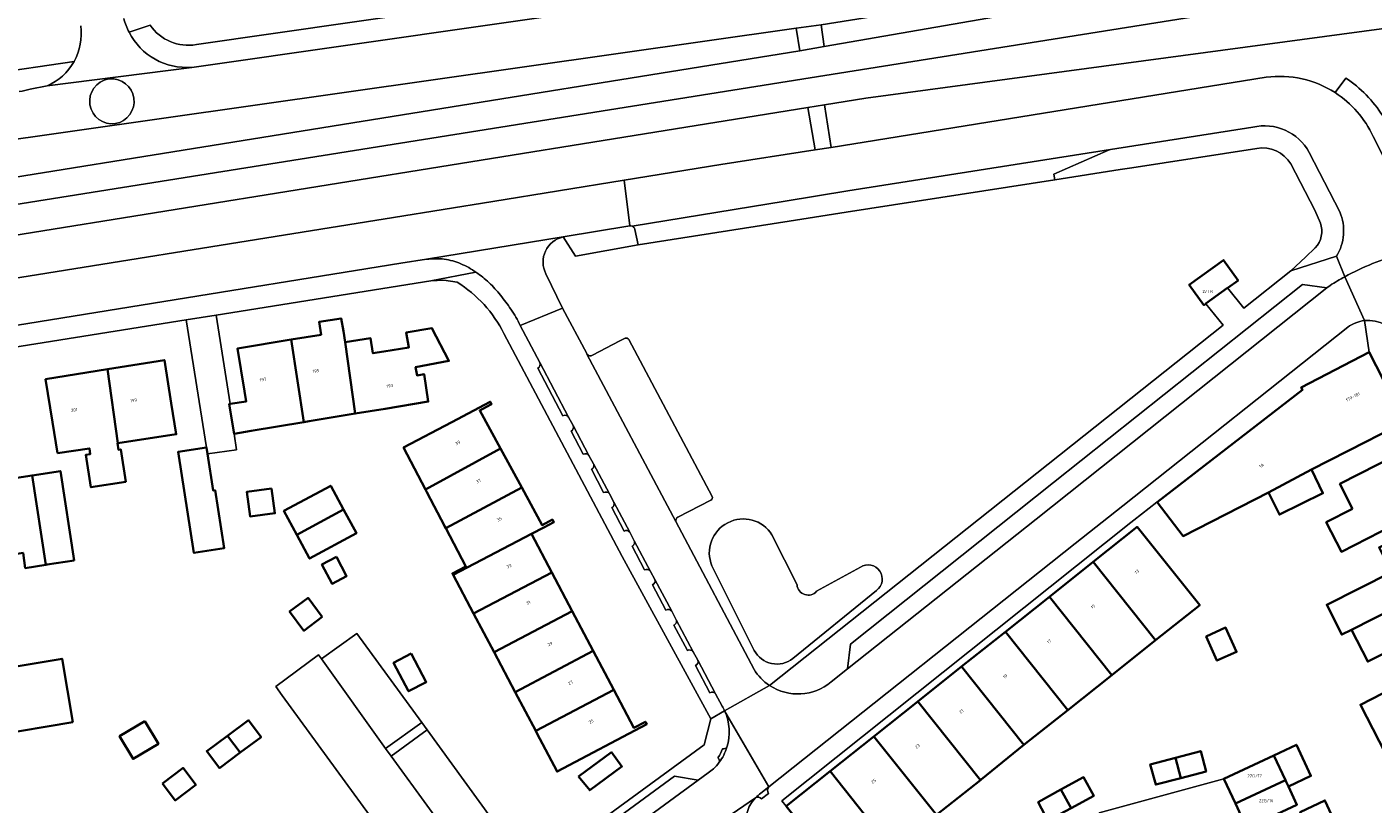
# Model space of a CAD drawing. Header units: metres. Extents: x 197700 to 204338, y 317132 to 325229.
# Tile 284 of 656: x 200252 to 200407, y 319547 to 319636. Entities that reach past the tile are written whole.
import ezdxf
from ezdxf.enums import TextEntityAlignment as Align

# ---------------------------------------------------------------- set-up
doc = ezdxf.new("R2010")
doc.units = ezdxf.units.M
for name, color, linetype, lineweight in [('B-WE-OG-BEBOUWING-GV', 7, 'Continuous', 35), ('B-WE-OG-BEBOUWING-T18', 10, 'Continuous', 18), ('B-WE-OG-TERREIN_CULTUURSCHEIDING-GV', 7, 'Continuous', 18), ('B-WE-OG-TERREIN_ERF-GV', 7, 'Continuous', 18), ('B-WE-OG-WATER_GREPPEL-GV', 160, 'Continuous', 18), ('B-WE-VH-VERHARDING_ASFALT-GV', 252, 'Continuous', 18), ('B-WE-VH-VERHARDING_BETONSTRAATSTEEN-GV', 252, 'Continuous', 18), ('B-WE-VH-VERHARDING_HALFVERHARDING_GRIND-GV', 252, 'Continuous', 18), ('B-WE-VH-VERHARDING_OPEN-GV', 252, 'Continuous', 18), ('B-WE-VH-VERHARDING_STRAATBAKSTEEN-GV', 252, 'Continuous', 18), ('B-WE-VH-VERHARDING_TEGEL-GV', 252, 'Continuous', 18)]:
    doc.layers.add(name, color=color, linetype=linetype, lineweight=lineweight)
doc.styles.add('NLCS-ISO-M200-T18', font='NLCS-ISO.ttf', dxfattribs={"height": 0.36})

msp = doc.modelspace()

# ---------------------------------------------------------------- linework, layer by layer
at = {"layer": 'B-WE-OG-BEBOUWING-GV'}
for points in [[(200389.935, 319606.472), (200389.97, 319606.498), (200391.136, 319607.341), (200389.449, 319609.675), (200385.529, 319606.841), (200387.216, 319604.507), (200387.421, 319604.655), (200387.443, 319604.671)], [(200284.421, 319591.146), (200289.715, 319592.024), (200288.579, 319600.248), (200288.362, 319601.499), (200288.091, 319602.969), (200285.568, 319602.564), (200285.806, 319601.084), (200282.365, 319600.526), (200283.814, 319591.045)], [(200288.579, 319600.248), (200289.715, 319592.024), (200293.152, 319592.595), (200298.118, 319593.42), (200297.658, 319596.555), (200296.823, 319596.413), (200296.662, 319597.355), (200300.493, 319598.076), (200298.523, 319601.864), (200295.577, 319601.362), (200295.881, 319599.625), (200292.996, 319599.166), (200291.754, 319598.969), (200291.486, 319600.69)], [(200282.365, 319600.526), (200276.216, 319599.528), (200277.018, 319594.592), (200277.206, 319593.438), (200275.374, 319593.14), (200275.251, 319593.12), (200275.803, 319589.719), (200277.759, 319590.039), (200283.814, 319591.045)], [(200394.641, 319582.983), (200399.556, 319585.603), (200405.832, 319588.806), (200410.285, 319591.079), (200406.199, 319599.083), (200398.388, 319595.03), (200398.535, 319594.746), (200381.832, 319581.854), (200384.834, 319577.964)], [(200255.532, 319587.468), (200259.189, 319588.031), (200259.289, 319587.387), (200258.785, 319587.309), (200259.359, 319583.577), (200263.364, 319584.193), (200262.79, 319587.92), (200262.518, 319587.878), (200262.403, 319588.626), (200262.47, 319588.636), (200261.257, 319597.122), (200254.16, 319595.978), (200254.956, 319591.041)], [(200262.47, 319588.636), (200269.169, 319589.667), (200268.593, 319593.241), (200267.797, 319598.177), (200261.257, 319597.122)], [(200295.256, 319588.126), (200297.786, 319583.313), (200306.418, 319588.003), (200304.034, 319592.388), (200305.224, 319593.035), (200305.377, 319593.118), (200305.23, 319593.4), (200300.81, 319591.063)], [(200272.648, 319588.145), (200269.377, 319587.637), (200271.183, 319576.021), (200274.652, 319576.56), (200273.617, 319583.221), (200273.419, 319583.19), (200272.765, 319587.395)], [(200300.12, 319578.872), (200308.843, 319583.542), (200306.418, 319588.003), (200297.786, 319583.313), (200297.938, 319583.024), (200300.02, 319579.063)], [(200404.29, 319581.105), (200401.271, 319579.556), (200403.016, 319576.151), (200407.491, 319578.448), (200410.366, 319579.91), (200414.823, 319582.176), (200411.642, 319588.435), (200407.184, 319586.169), (200402.83, 319583.956)], [(200250.673, 319575.888), (200251.566, 319576.031), (200251.809, 319574.29), (200254.194, 319574.661), (200252.596, 319584.925), (200249.346, 319584.42)], [(200257.444, 319575.167), (200255.847, 319585.431), (200252.596, 319584.925), (200254.194, 319574.661), (200254.328, 319574.682)], [(200399.556, 319585.603), (200394.641, 319582.983), (200395.89, 319580.437), (200400.888, 319582.89)], [(200280.114, 319583.43), (200277.271, 319583.057), (200277.645, 319580.211), (200280.487, 319580.584)], [(200288.39, 319581.013), (200286.915, 319583.749), (200281.533, 319580.848), (200283.008, 319578.112)], [(200300.971, 319573.509), (200309.952, 319578.216), (200311.375, 319578.96), (200312.543, 319579.571), (200312.383, 319579.864), (200311.195, 319579.215), (200308.843, 319583.542), (200300.12, 319578.872), (200302.427, 319574.482), (200300.885, 319573.672)], [(200288.39, 319581.013), (200283.008, 319578.112), (200284.484, 319575.375), (200289.866, 319578.277)], [(200411.053, 319578.549), (200407.344, 319576.648), (200408.769, 319573.804), (200401.325, 319570.076), (200403.048, 319566.636), (200404.164, 319567.203), (200418.713, 319574.597), (200417.168, 319577.601), (200417.189, 319578.094), (200416.663, 319579.129), (200416.23, 319579.41), (200415.502, 319580.83)], [(200381.671, 319565.986), (200386.733, 319570.023), (200379.539, 319579.006), (200374.5, 319574.996)], [(200309.952, 319578.216), (200300.971, 319573.509), (200303.324, 319569.057), (200312.292, 319573.787)], [(200287.564, 319575.573), (200285.901, 319574.694), (200287.065, 319572.492), (200288.728, 319573.37)], [(200374.5, 319574.996), (200369.462, 319570.987), (200376.628, 319561.981), (200381.671, 319565.986)], [(200417.243, 319566.502), (200421.68, 319568.807), (200421.125, 319569.875), (200421.166, 319570.388), (200420.64, 319571.391), (200420.22, 319571.666), (200418.713, 319574.597), (200404.164, 319567.203), (200406.043, 319563.537), (200412.525, 319566.784), (200413.611, 319564.615)], [(200305.667, 319564.623), (200314.65, 319569.326), (200312.292, 319573.787), (200303.324, 319569.057)], [(200285.94, 319568.671), (200284.302, 319570.861), (200282.183, 319569.277), (200283.821, 319567.086)], [(200369.462, 319570.987), (200364.423, 319566.977), (200371.587, 319557.974), (200376.628, 319561.981)], [(200308.086, 319560.045), (200317.057, 319564.771), (200314.65, 319569.326), (200305.667, 319564.623)], [(200371.587, 319557.974), (200364.423, 319566.977), (200359.385, 319562.967), (200366.546, 319553.968)], [(200387.455, 319566.442), (200388.71, 319563.647), (200390.958, 319564.656), (200389.702, 319567.452)], [(200413.229, 319553.79), (200426.043, 319560.323), (200422.819, 319566.587), (200418.373, 319564.298), (200409.406, 319559.687), (200408.981, 319560.516), (200405.194, 319558.576), (200408.755, 319551.623), (200410.644, 319552.59), (200413.187, 319553.87)], [(200319.425, 319560.29), (200317.057, 319564.771), (200308.086, 319560.045), (200310.452, 319555.568)], [(200257.264, 319556.573), (200256.045, 319563.866), (200237.888, 319560.83), (200239.108, 319553.537)], [(200296.154, 319564.474), (200294.133, 319563.409), (200295.858, 319560.132), (200297.88, 319561.196)], [(200354.346, 319558.957), (200361.533, 319549.925), (200361.631, 319550.003), (200366.546, 319553.968), (200359.385, 319562.967)], [(200319.425, 319560.29), (200310.452, 319555.568), (200310.579, 319555.328), (200312.918, 319550.909), (200323.214, 319556.36), (200323.05, 319556.636), (200321.731, 319555.926)], [(200356.49, 319545.922), (200361.533, 319549.925), (200354.346, 319558.957), (200349.307, 319554.948)], [(200265.56, 319556.694), (200262.654, 319554.958), (200264.204, 319552.361), (200267.111, 319554.097)], [(200275.064, 319555.03), (200276.513, 319553.085), (200278.9, 319554.863), (200277.458, 319556.8)], [(200276.513, 319553.085), (200275.064, 319555.03), (200272.665, 319553.256), (200274.125, 319551.307)], [(200344.269, 319550.938), (200351.448, 319541.916), (200351.695, 319542.114), (200356.49, 319545.922), (200349.307, 319554.948)], [(200396.571, 319549.931), (200396.669, 319549.72), (200396.917, 319549.189), (200399.515, 319550.4), (200397.845, 319553.982), (200395.247, 319552.77)], [(200315.374, 319550.334), (200316.658, 319548.764), (200320.363, 319551.498), (200319.174, 319553.117)], [(200384.562, 319550.155), (200383.949, 319552.496), (200381.043, 319551.735), (200381.684, 319549.402)], [(200383.949, 319552.496), (200384.562, 319550.155), (200387.468, 319550.916), (200386.855, 319553.256)], [(200390.825, 319547.251), (200396.571, 319549.931), (200395.247, 319552.77), (200389.501, 319550.09)], [(200267.593, 319549.539), (200269.044, 319547.586), (200271.4, 319549.381), (200269.942, 319551.335)], [(200344.269, 319550.938), (200339.23, 319546.928), (200346.427, 319537.885), (200351.448, 319541.916)], [(200370.791, 319548.83), (200371.948, 319546.717), (200374.56, 319548.109), (200373.395, 319550.257)], [(200396.571, 319549.931), (200390.825, 319547.251), (200392.15, 319544.411), (200397.896, 319547.091), (200396.917, 319549.189), (200396.669, 319549.72)], [(200371.948, 319546.717), (200370.791, 319548.83), (200368.186, 319547.402), (200369.295, 319545.303)], [(200403.38, 319542.736), (200401.119, 319547.584), (200398.283, 319546.261), (200398.812, 319545.127), (200399.22, 319544.252), (200400.544, 319541.413), (200400.71, 319541.056), (200401.071, 319540.281), (200403.888, 319541.647)]]:
    msp.add_lwpolyline(points, close=True, dxfattribs=at)
at = {"layer": 'B-WE-OG-TERREIN_CULTUURSCHEIDING-GV'}
for points in [[(200408.042, 319647.027), (200343.24, 319636.701), (200343.594, 319634.21), (200416.589, 319646.88), (200434.872, 319650.068), (200434.568, 319651.593)], [(200469.957, 319646.056), (200433.142, 319639.893), (200428.421, 319639.024), (200348.381, 319628.273), (200343.64, 319627.488), (200344.383, 319622.619)], [(200271.469, 319634.426), (200316.06, 319640.861), (200315.801, 319642.908)], [(200233.304, 319616.381), (200340.805, 319633.726), (200340.369, 319636.293), (200225.997, 319620.053), (200219.766, 319619.008)], [(200263.74, 319635.839), (200266.158, 319636.674)], [(200344.383, 319622.619), (200394.372, 319630.674)], [(200402.284, 319628.904), (200403.504, 319630.586)], [(200342.545, 319622.335), (200341.725, 319627.202), (200320.566, 319623.783), (200232.646, 319609.62)], [(200218.771, 319602.183), (200240.647, 319605.968), (200294.112, 319614.579), (200305.526, 319616.413), (200320.629, 319618.853), (200331.709, 319620.643), (200342.545, 319622.335)], [(200393.281, 319622.506), (200378.934, 319620.275), (200377.586, 319620.066), (200370.101, 319618.902), (200346.133, 319615.176), (200339.566, 319614.152), (200322.215, 319611.401), (200315.009, 319610.132), (200313.615, 319612.331)], [(200400.595, 319613.921), (200399.957, 319615.385), (200397.182, 319620.712)], [(200337.306, 319560.809), (200389.433, 319602.207), (200387.421, 319604.655), (200387.216, 319604.507), (200385.529, 319606.841), (200389.449, 319609.675), (200391.136, 319607.341), (200389.97, 319606.498), (200389.935, 319606.472), (200391.815, 319604.144), (200397.201, 319608.432), (200398.892, 319610.013), (200400.005, 319611.066)], [(200311.63, 319608.095), (200313.53, 319604.153), (200316.311, 319598.924), (200316.346, 319598.857)], [(200316.982, 319598.735), (200320.132, 319600.379), (200320.732, 319600.692)], [(200321.145, 319600.532), (200330.72, 319582.526)], [(200330.574, 319582.09), (200326.794, 319580.133)], [(200326.553, 319579.633), (200335.545, 319562.642)], [(200337.598, 319578.097), (200340.477, 319572.345)], [(200335.564, 319564.823), (200330.697, 319574.54)], [(200342.723, 319571.628), (200347.754, 319574.396)], [(200349.607, 319571.709), (200339.988, 319563.902)]]:
    msp.add_lwpolyline(points, dxfattribs=at)
for points in [[(200263.134, 319637.429, 0.0569592), (200263.74, 319635.839)], [(200266.158, 319636.674, 0.2970567), (200271.469, 319634.426)], [(200394.372, 319630.674, -0.1769142), (200402.284, 319628.904)], [(200403.504, 319630.586, -0.1038995), (200407.756, 319626.243)], [(200397.182, 319620.712, 0.3091887), (200393.281, 319622.506)], [(200400.005, 319611.066, 0.2740024), (200400.595, 319613.921)], [(200313.615, 319612.331, 0.4953457), (200311.63, 319608.095)], [(200320.732, 319600.692, -0.3924474), (200321.145, 319600.532)], [(200316.346, 319598.857, 0.3676671), (200316.982, 319598.735)], [(200330.72, 319582.526, -0.3714647), (200330.574, 319582.09)], [(200326.794, 319580.133, 0.3143881), (200326.553, 319579.633)], [(200330.697, 319574.54, -0.9208544), (200337.598, 319578.097)], [(200347.754, 319574.396, -0.9595419), (200349.607, 319571.709)], [(200340.477, 319572.345, 0.6646578), (200342.723, 319571.628)], [(200339.988, 319563.902, -0.4719041), (200335.564, 319564.823)], [(200335.545, 319562.642, 0.1090383), (200337.306, 319560.809)]]:
    msp.add_lwpolyline(points, format="xyb", dxfattribs=at)
msp.add_lwpolyline([(200293.851, 319552.668), (200297.983, 319555.689), (200297.371, 319556.53), (200293.214, 319553.55)], close=True, dxfattribs=at)
at = {"layer": 'B-WE-OG-TERREIN_ERF-GV'}
for points in [[(200301.419, 319607.123), (200299.914, 319607.368), (200298.392, 319607.288), (200273.736, 319603.358), (200275.374, 319593.14), (200277.206, 319593.438), (200277.018, 319594.592), (200276.216, 319599.528), (200282.365, 319600.526), (200285.806, 319601.084), (200285.568, 319602.564), (200288.091, 319602.969), (200288.362, 319601.499), (200288.579, 319600.248), (200291.486, 319600.69), (200291.754, 319598.969), (200292.996, 319599.166), (200295.881, 319599.625), (200295.577, 319601.362), (200298.523, 319601.864), (200300.493, 319598.076), (200296.662, 319597.355), (200296.823, 319596.413), (200297.658, 319596.555), (200298.118, 319593.42), (200293.152, 319592.595), (200289.715, 319592.024), (200284.421, 319591.146), (200283.814, 319591.045), (200277.759, 319590.039), (200275.803, 319589.719), (200276.077, 319587.858), (200272.765, 319587.395), (200273.419, 319583.19), (200273.617, 319583.221), (200274.652, 319576.56), (200271.183, 319576.021), (200269.377, 319587.637), (200272.648, 319588.145), (200270.298, 319602.81), (200232.129, 319596.725)], [(200254.59, 319501.117), (200265.668, 319508.598), (200262.583, 319513.632), (200264.729, 319514.878), (200267.327, 319509.718), (200267.737, 319510.876), (200272.184, 319514.022), (200270.953, 319515.692), (200298.609, 319535.978), (200281.336, 319559.656), (200280.59, 319560.673), (200285.506, 319564.31), (200285.843, 319563.856), (200289.908, 319566.785), (200297.371, 319556.53), (200297.983, 319555.689), (200306.81, 319543.56), (200307.575, 319542.508), (200309.85, 319539.382), (200329.791, 319553.98), (200330.566, 319556.971), (200320.379, 319575.624), (200306.808, 319601.232)], [(200410.285, 319591.079), (200405.832, 319588.806), (200399.556, 319585.603), (200400.888, 319582.89), (200395.89, 319580.437), (200394.641, 319582.983), (200384.834, 319577.964), (200381.832, 319581.854), (200381.818, 319581.843), (200379.169, 319579.798), (200378.815, 319579.525), (200338.744, 319547.539), (200339.23, 319546.928), (200344.269, 319550.938), (200349.307, 319554.948), (200354.346, 319558.957), (200359.385, 319562.967), (200364.423, 319566.977), (200369.462, 319570.987), (200374.5, 319574.996), (200379.539, 319579.006), (200386.733, 319570.023), (200381.671, 319565.986), (200376.628, 319561.981), (200371.587, 319557.974), (200366.546, 319553.968), (200361.631, 319550.003), (200361.533, 319549.925), (200356.49, 319545.922)], [(200407.491, 319578.448), (200403.016, 319576.151), (200401.271, 319579.556), (200404.29, 319581.105), (200402.83, 319583.956), (200407.184, 319586.169)], [(200412.525, 319566.784), (200406.043, 319563.537), (200404.164, 319567.203), (200403.048, 319566.636), (200401.325, 319570.076), (200408.769, 319573.804)], [(200408.755, 319551.623), (200405.194, 319558.576), (200408.981, 319560.516)], [(200375.198, 319546.161), (200389.501, 319550.09), (200395.247, 319552.77), (200397.845, 319553.982), (200399.515, 319550.4), (200396.917, 319549.189), (200397.896, 319547.091)], [(200398.283, 319546.261), (200401.119, 319547.584), (200403.38, 319542.736)]]:
    msp.add_lwpolyline(points, dxfattribs=at)
msp.add_lwpolyline([(200306.808, 319601.232, 0.1383001), (200301.419, 319607.123)], format="xyb", dxfattribs=at)
for points in [[(200272.765, 319587.395), (200276.077, 319587.858), (200275.803, 319589.719), (200275.251, 319593.12), (200275.374, 319593.14), (200273.736, 319603.358), (200270.298, 319602.81), (200272.648, 319588.145)], [(200269.169, 319589.667), (200262.47, 319588.636), (200262.403, 319588.626), (200262.518, 319587.878), (200262.79, 319587.92), (200263.364, 319584.193), (200259.359, 319583.577), (200258.785, 319587.309), (200259.289, 319587.387), (200259.189, 319588.031), (200255.532, 319587.468), (200254.956, 319591.041), (200254.16, 319595.978), (200261.257, 319597.122), (200267.797, 319598.177), (200268.593, 319593.241)], [(200310.452, 319555.568), (200308.086, 319560.045), (200305.667, 319564.623), (200303.324, 319569.057), (200300.971, 319573.509), (200300.885, 319573.672), (200302.427, 319574.482), (200300.12, 319578.872), (200300.02, 319579.063), (200297.938, 319583.024), (200297.786, 319583.313), (200295.256, 319588.126), (200300.81, 319591.063), (200305.23, 319593.4), (200305.377, 319593.118), (200305.224, 319593.035), (200304.034, 319592.388), (200306.418, 319588.003), (200308.843, 319583.542), (200311.195, 319579.215), (200312.383, 319579.864), (200312.543, 319579.571), (200311.375, 319578.96), (200309.952, 319578.216), (200312.292, 319573.787), (200314.65, 319569.326), (200317.057, 319564.771), (200319.425, 319560.29), (200321.731, 319555.926), (200323.05, 319556.636), (200323.214, 319556.36), (200312.918, 319550.909), (200310.579, 319555.328)], [(200252.596, 319584.925), (200255.847, 319585.431), (200257.444, 319575.167), (200254.328, 319574.682), (200254.194, 319574.661), (200251.809, 319574.29), (200251.566, 319576.031), (200250.673, 319575.888), (200249.346, 319584.42)], [(200280.114, 319583.43), (200280.487, 319580.584), (200277.645, 319580.211), (200277.271, 319583.057)], [(200283.008, 319578.112), (200281.533, 319580.848), (200286.915, 319583.749), (200288.39, 319581.013), (200289.866, 319578.277), (200284.484, 319575.375)], [(200287.564, 319575.573), (200288.728, 319573.37), (200287.065, 319572.492), (200285.901, 319574.694)], [(200285.94, 319568.671), (200283.821, 319567.086), (200282.183, 319569.277), (200284.302, 319570.861)], [(200387.455, 319566.442), (200389.702, 319567.452), (200390.958, 319564.656), (200388.71, 319563.647)], [(200257.264, 319556.573), (200239.108, 319553.537), (200237.888, 319560.83), (200256.045, 319563.866)], [(200296.154, 319564.474), (200297.88, 319561.196), (200295.858, 319560.132), (200294.133, 319563.409)], [(200265.56, 319556.694), (200267.111, 319554.097), (200264.204, 319552.361), (200262.654, 319554.958)], [(200276.513, 319553.085), (200274.125, 319551.307), (200272.665, 319553.256), (200275.064, 319555.03), (200277.458, 319556.8), (200278.9, 319554.863)], [(200315.374, 319550.334), (200319.174, 319553.117), (200320.363, 319551.498), (200316.658, 319548.764)], [(200383.949, 319552.496), (200386.855, 319553.256), (200387.468, 319550.916), (200384.562, 319550.155), (200381.684, 319549.402), (200381.043, 319551.735)], [(200267.593, 319549.539), (200269.942, 319551.335), (200271.4, 319549.381), (200269.044, 319547.586)], [(200371.948, 319546.717), (200369.295, 319545.303), (200368.186, 319547.402), (200370.791, 319548.83), (200373.395, 319550.257), (200374.56, 319548.109)]]:
    msp.add_lwpolyline(points, close=True, dxfattribs=at)
at = {"layer": 'B-WE-OG-WATER_GREPPEL-GV'}
for points in [[(200337.598, 319578.097, 0.9208544), (200330.697, 319574.54)], [(200349.607, 319571.709, 0.9595419), (200347.754, 319574.396)], [(200342.723, 319571.628, -0.6646578), (200340.477, 319572.345)], [(200335.564, 319564.823, 0.4719041), (200339.988, 319563.902)]]:
    msp.add_lwpolyline(points, format="xyb", dxfattribs=at)
for points in [[(200340.477, 319572.345), (200337.598, 319578.097)], [(200330.697, 319574.54), (200335.564, 319564.823)], [(200347.754, 319574.396), (200342.723, 319571.628)], [(200339.988, 319563.902), (200349.607, 319571.709)]]:
    msp.add_lwpolyline(points, dxfattribs=at)
at = {"layer": 'B-WE-VH-VERHARDING_ASFALT-GV'}
for points in [[(200463.563, 319655.072), (200434.872, 319650.068), (200416.589, 319646.88), (200343.594, 319634.21), (200340.805, 319633.726), (200233.304, 319616.381)], [(200219.766, 319619.008), (200225.997, 319620.053), (200340.369, 319636.293), (200343.24, 319636.701), (200408.042, 319647.027), (200427.287, 319650.155)], [(200452.696, 319648.258), (200341.97, 319630.611), (200215.874, 319610.488)], [(200215.874, 319610.488), (200341.97, 319630.611), (200452.696, 319648.258)], [(200232.646, 319609.62), (200320.566, 319623.783), (200341.725, 319627.202), (200343.64, 319627.488), (200348.381, 319628.273), (200428.421, 319639.024), (200433.142, 319639.893), (200469.957, 319646.056)], [(200345.005, 319642.11), (200322.846, 319639.231), (200271.761, 319631.917), (200270.941, 319631.811), (200254.325, 319629.67), (200252.375, 319629.301)], [(200261.368, 319630.473), (200261.483, 319630.482)], [(200394.372, 319630.674), (200344.383, 319622.619), (200342.545, 319622.335), (200331.709, 319620.643), (200320.629, 319618.853), (200321.278, 319613.585)], [(200321.522, 319613.57), (200339.109, 319616.443), (200346.299, 319617.606), (200376.492, 319622.366), (200392.818, 319624.944)], [(200410.362, 319616.47), (200406.647, 319623.871)], [(200399.316, 319622.041), (200402.823, 319615.195)], [(200211.317, 319595.33), (200223.269, 319597.603), (200235.261, 319599.668), (200294.979, 319609.301), (200297.928, 319609.762), (200313.615, 319612.331), (200321.278, 319613.585), (200320.629, 319618.853), (200305.526, 319616.413), (200294.112, 319614.579), (200240.647, 319605.968), (200218.771, 319602.183)], [(200402.437, 319610.102), (200403.39, 319607.748)], [(200401.714, 319606.755), (200401.348, 319606.464), (200367.926, 319579.915), (200346.275, 319562.707), (200344.401, 319561.217)], [(200405.658, 319602.712), (200403.39, 319607.748)], [(200337.306, 319560.809), (200332.152, 319557.874), (200337.247, 319549.152), (200372.442, 319577.097), (200377.883, 319581.421), (200403.736, 319601.966)], [(200336.328, 319548.422), (200337.247, 319549.152), (200332.152, 319557.874)], [(200330.873, 319551.219), (200330.261, 319550.767), (200329.111, 319549.924)], [(200329.111, 319549.924), (200308.768, 319535.007), (200302.815, 319530.641), (200301.947, 319530.005), (200277.963, 319512.455), (200271.401, 319508.029), (200270.551, 319507.462), (200273.599, 319503.065), (200276.882, 319505.462), (200321.815, 319538.349), (200321.924, 319538.424), (200323.307, 319539.38), (200335.702, 319547.895)]]:
    msp.add_lwpolyline(points, dxfattribs=at)
for points in [[(200262.185, 319625.354, -0.9883269), (200261.368, 319630.473)], [(200261.483, 319630.482, -0.9593984), (200262.185, 319625.354)], [(200402.284, 319628.904, 0.1769142), (200394.372, 319630.674)], [(200252.375, 319629.301, -0.0557293), (200251.128, 319629.038)], [(200406.647, 319623.871, 0.143903), (200402.284, 319628.904)], [(200392.818, 319624.944, -0.3339939), (200399.316, 319622.041)], [(200402.823, 319615.195, -0.2445988), (200402.437, 319610.102)], [(200321.278, 319613.585, -0.1270729), (200321.522, 319613.57)], [(200403.39, 319607.748, -0.0601543), (200409.961, 319610.388)], [(200403.39, 319607.748, 0.0166339), (200401.714, 319606.755)], [(200403.736, 319601.966, -0.1293381), (200405.658, 319602.712)], [(200344.401, 319561.217, -0.3346219), (200337.306, 319560.809)], [(200332.152, 319557.874, -0.1859588), (200332.416, 319553.692)], [(200332.416, 319553.692, -0.083193), (200331.536, 319551.968)], [(200331.536, 319551.968, -0.0427665), (200330.873, 319551.219)], [(200335.702, 319547.895, -0.0510183), (200336.328, 319548.422)]]:
    msp.add_lwpolyline(points, format="xyb", dxfattribs=at)
at = {"layer": 'B-WE-VH-VERHARDING_BETONSTRAATSTEEN-GV'}
for points in [[(200261.368, 319630.473, 0.9883269), (200262.185, 319625.354)], [(200262.185, 319625.354, 0.9593984), (200261.483, 319630.482)], [(200376.246, 319622.294, -0.0524324), (200376.492, 319622.366)], [(200321.522, 319613.57, -0.277759), (200321.86, 319613.188)], [(200409.961, 319610.388, 0.0601543), (200403.39, 319607.748)], [(200405.658, 319602.712, -0.3117587), (200409.72, 319600.539)], [(200321.145, 319600.532, 0.3924474), (200320.732, 319600.692)], [(200316.982, 319598.735, -0.3676671), (200316.346, 319598.857)], [(200310.924, 319597.89, -0.3903019), (200310.695, 319597.237)], [(200313.582, 319591.782, -0.37132), (200314.235, 319591.633)], [(200314.747, 319590.666, -0.4107478), (200314.523, 319590.029)], [(200315.925, 319587.355, -0.3987118), (200316.576, 319587.224)], [(200317.091, 319586.253, -0.4297483), (200316.852, 319585.637)], [(200318.253, 319582.959, -0.3840039), (200318.915, 319582.821)], [(200319.435, 319581.841, -0.4107075), (200319.195, 319581.229)], [(200330.574, 319582.09, 0.3714647), (200330.72, 319582.526)], [(200326.553, 319579.633, -0.3143881), (200326.794, 319580.133)], [(200320.607, 319578.538, -0.3935467), (200321.253, 319578.414)], [(200321.782, 319577.416, -0.428872), (200321.528, 319576.806)], [(200322.967, 319574.075, -0.3707489), (200323.644, 319573.905)], [(200324.132, 319572.985, -0.3962363), (200323.889, 319572.341)], [(200325.408, 319569.466, -0.3837166), (200326.076, 319569.324)], [(200326.591, 319568.355, -0.4180827), (200326.324, 319567.731)], [(200327.878, 319564.816, -0.3752205), (200328.548, 319564.67)], [(200329.062, 319563.701, -0.4035896), (200328.818, 319563.079)], [(200337.306, 319560.809, -0.1090383), (200335.545, 319562.642)], [(200330.456, 319559.963, -0.4060371), (200331.116, 319559.832)], [(200331.862, 319558.425, -0.0264798), (200332.152, 319557.874)], [(200331.917, 319553.535, -0.0789035), (200331.385, 319552.495)], [(200331.385, 319552.495, -0.3094467), (200331.536, 319551.968)], [(200331.536, 319551.968, 0.083193), (200332.416, 319553.692)], [(200332.416, 319553.692, -0.2865777), (200331.917, 319553.535)], [(200337.214, 319548.38, -0.3870543), (200337.247, 319549.152)], [(200334.987, 319543.365, -0.315536), (200335.702, 319547.895)], [(200336.328, 319548.422, 0.0510183), (200335.702, 319547.895)], [(200335.702, 319547.895, -0.4131812), (200336.381, 319547.769)]]:
    msp.add_lwpolyline(points, format="xyb", dxfattribs=at)
for points in [[(200261.483, 319630.482), (200261.368, 319630.473)], [(200376.492, 319622.366), (200346.299, 319617.606), (200339.109, 319616.443), (200321.522, 319613.57)], [(200321.86, 319613.188), (200322.215, 319611.401), (200339.566, 319614.152), (200346.133, 319615.176), (200370.101, 319618.902), (200369.985, 319619.545), (200376.246, 319622.294)], [(200403.39, 319607.748), (200405.658, 319602.712)], [(200316.346, 319598.857), (200316.311, 319598.924), (200313.53, 319604.153), (200308.667, 319602.144), (200310.924, 319597.89), (200314.235, 319591.633), (200314.747, 319590.666), (200316.576, 319587.224), (200317.091, 319586.253), (200318.915, 319582.821), (200319.434, 319581.844), (200319.435, 319581.841), (200321.253, 319578.414), (200321.782, 319577.416), (200323.644, 319573.905), (200324.132, 319572.985), (200326.076, 319569.324), (200326.591, 319568.355), (200328.548, 319564.67), (200329.062, 319563.701), (200331.116, 319559.832), (200331.862, 319558.425)], [(200320.132, 319600.379), (200316.982, 319598.735)], [(200320.732, 319600.692), (200320.132, 319600.379)], [(200330.72, 319582.526), (200321.145, 319600.532)], [(200316.346, 319598.857), (200326.553, 319579.633)], [(200335.545, 319562.642), (200326.553, 319579.633), (200316.346, 319598.857)], [(200310.695, 319597.237), (200313.582, 319591.782)], [(200314.235, 319591.633), (200310.924, 319597.89)], [(200314.523, 319590.029), (200315.925, 319587.355)], [(200316.576, 319587.224), (200314.747, 319590.666)], [(200318.915, 319582.821), (200317.091, 319586.253)], [(200316.852, 319585.637), (200318.253, 319582.959)], [(200321.253, 319578.414), (200319.435, 319581.841)], [(200326.794, 319580.133), (200330.574, 319582.09)], [(200319.195, 319581.229), (200320.607, 319578.538)], [(200323.644, 319573.905), (200321.782, 319577.416)], [(200321.528, 319576.806), (200322.967, 319574.075)], [(200323.889, 319572.341), (200325.408, 319569.466)], [(200326.076, 319569.324), (200324.132, 319572.985)], [(200326.324, 319567.731), (200327.878, 319564.816)], [(200328.548, 319564.67), (200326.591, 319568.355)], [(200328.818, 319563.079), (200330.456, 319559.963)], [(200331.116, 319559.832), (200329.062, 319563.701)], [(200332.152, 319557.874), (200337.306, 319560.809)], [(200337.247, 319549.152), (200336.328, 319548.422)], [(200335.702, 319547.895), (200323.307, 319539.38)], [(200336.381, 319547.769), (200337.214, 319548.38)]]:
    msp.add_lwpolyline(points, dxfattribs=at)
for points in [[(200346.275, 319562.707), (200367.926, 319579.915), (200401.348, 319606.464), (200398.543, 319606.863), (200369.938, 319584.115), (200346.628, 319565.54)], [(200297.371, 319556.53), (200289.908, 319566.785), (200285.843, 319563.856), (200293.214, 319553.55)], [(200285.843, 319563.856), (200285.506, 319564.31), (200280.59, 319560.673), (200281.336, 319559.656), (200298.609, 319535.978), (200299.105, 319536.339), (200303.472, 319539.52), (200302.66, 319540.589), (200293.851, 319552.668), (200293.214, 319553.55)], [(200302.66, 319540.589), (200306.81, 319543.56), (200297.983, 319555.689), (200293.851, 319552.668)], [(200326.391, 319550.392), (200309.58, 319538.046), (200307.591, 319536.587), (200308.768, 319535.007), (200329.111, 319549.924)]]:
    msp.add_lwpolyline(points, close=True, dxfattribs=at)
at = {"layer": 'B-WE-VH-VERHARDING_HALFVERHARDING_GRIND-GV'}
for points in [[(200313.615, 319612.331), (200297.928, 319609.762)], [(200308.667, 319602.144), (200313.53, 319604.153), (200311.63, 319608.095)]]:
    msp.add_lwpolyline(points, dxfattribs=at)
for points in [[(200311.63, 319608.095, -0.4953457), (200313.615, 319612.331)], [(200297.928, 319609.762, -0.0630822), (200299.941, 319609.771)], [(200299.941, 319609.771, -0.07072), (200301.865, 319609.237)], [(200301.865, 319609.237, -0.0598574), (200303.594, 319608.266)], [(200303.594, 319608.266, -0.0403543), (200305.082, 319607.078)], [(200305.082, 319607.078, -0.0406796), (200306.401, 319605.62)], [(200306.401, 319605.62, -0.0207933), (200307.606, 319604.035)], [(200307.606, 319604.035, -0.0426355), (200308.667, 319602.144)]]:
    msp.add_lwpolyline(points, format="xyb", dxfattribs=at)
at = {"layer": 'B-WE-VH-VERHARDING_OPEN-GV'}
msp.add_lwpolyline([(200392.15, 319544.411), (200390.825, 319547.251), (200389.501, 319550.09), (200375.198, 319546.161)], dxfattribs=at)
at = {"layer": 'B-WE-VH-VERHARDING_STRAATBAKSTEEN-GV'}
for points in [[(200263.74, 319635.839, -0.0569592), (200263.134, 319637.429)], [(200258.187, 319636.57, -0.1641744), (200257.424, 319632.471)], [(200270.941, 319631.811, -0.3000038), (200263.74, 319635.839)], [(200257.424, 319632.471, -0.1644668), (200254.325, 319629.67)]]:
    msp.add_lwpolyline(points, format="xyb", dxfattribs=at)
msp.add_lwpolyline([(200254.325, 319629.67), (200270.941, 319631.811)], dxfattribs=at)
at = {"layer": 'B-WE-VH-VERHARDING_TEGEL-GV'}
for points in [[(200322.844, 319640.976), (200315.801, 319642.908), (200316.06, 319640.861), (200271.469, 319634.426)], [(200270.941, 319631.811), (200271.761, 319631.917), (200322.846, 319639.231)], [(200266.158, 319636.674), (200263.74, 319635.839)], [(200257.424, 319632.471), (200247.49, 319631.033), (200246.489, 319630.886), (200227.912, 319628.149), (200227.464, 319627.936)], [(200247.49, 319631.033), (200257.424, 319632.471)], [(200252.375, 319629.301), (200254.325, 319629.67)], [(200403.504, 319630.586), (200402.284, 319628.904)], [(200392.818, 319624.944), (200376.492, 319622.366)], [(200406.647, 319623.871), (200410.362, 319616.47)], [(200376.246, 319622.294), (200369.985, 319619.545), (200370.101, 319618.902), (200377.586, 319620.066), (200378.934, 319620.275), (200393.281, 319622.506)], [(200402.823, 319615.195), (200399.316, 319622.041)], [(200397.182, 319620.712), (200399.957, 319615.385), (200400.595, 319613.921)], [(200321.278, 319613.585), (200313.615, 319612.331)], [(200313.615, 319612.331), (200315.009, 319610.132), (200322.215, 319611.401), (200321.86, 319613.188)], [(200400.005, 319611.066), (200398.892, 319610.013), (200397.201, 319608.432), (200402.437, 319610.102)], [(200297.928, 319609.762), (200294.979, 319609.301), (200235.261, 319599.668), (200223.269, 319597.603), (200211.317, 319595.33)], [(200403.39, 319607.748), (200402.437, 319610.102), (200397.201, 319608.432), (200391.815, 319604.144), (200389.935, 319606.472), (200387.443, 319604.671), (200387.421, 319604.655)], [(200144.287, 319574.471), (200145.779, 319573.701), (200147.098, 319574.079), (200153.199, 319576.355), (200158.559, 319577.843), (200162.432, 319579.386), (200162.821, 319578.473), (200165.185, 319579.388), (200167.542, 319580.438), (200167.447, 319580.98), (200171.841, 319582.45), (200181.97, 319585.545), (200196.839, 319589.604), (200200.648, 319590.504), (200209.428, 319592.427), (200218.198, 319594.152), (200225.198, 319595.537), (200232.129, 319596.725), (200270.298, 319602.81), (200273.736, 319603.358), (200298.392, 319607.288), (200303.594, 319608.266)], [(200303.594, 319608.266), (200298.392, 319607.288), (200299.914, 319607.368), (200301.419, 319607.123)], [(200344.401, 319561.217), (200346.275, 319562.707), (200346.628, 319565.54), (200369.938, 319584.115), (200398.543, 319606.863), (200401.348, 319606.464), (200401.714, 319606.755)], [(200387.421, 319604.655), (200389.433, 319602.207), (200337.306, 319560.809)], [(200310.924, 319597.89), (200308.667, 319602.144)], [(200403.736, 319601.966), (200377.883, 319581.421), (200372.442, 319577.097), (200337.247, 319549.152)], [(200381.818, 319581.843), (200381.832, 319581.854), (200398.535, 319594.746), (200398.388, 319595.03), (200406.199, 319599.083), (200405.658, 319602.712)], [(200405.658, 319602.712), (200406.199, 319599.083), (200410.285, 319591.079)], [(200306.808, 319601.232), (200320.379, 319575.624), (200330.566, 319556.971), (200332.152, 319557.874)], [(200313.582, 319591.782), (200310.695, 319597.237)], [(200314.747, 319590.666), (200314.235, 319591.633)], [(200315.925, 319587.355), (200314.523, 319590.029)], [(200317.091, 319586.253), (200316.576, 319587.224)], [(200318.253, 319582.959), (200316.852, 319585.637)], [(200319.435, 319581.841), (200319.434, 319581.844), (200318.915, 319582.821)], [(200339.23, 319546.928), (200338.744, 319547.539), (200378.815, 319579.525), (200379.169, 319579.798), (200381.818, 319581.843)], [(200320.607, 319578.538), (200319.195, 319581.229)], [(200321.782, 319577.416), (200321.253, 319578.414)], [(200322.967, 319574.075), (200321.528, 319576.806)], [(200324.132, 319572.985), (200323.644, 319573.905)], [(200325.408, 319569.466), (200323.889, 319572.341)], [(200326.591, 319568.355), (200326.076, 319569.324)], [(200327.878, 319564.816), (200326.324, 319567.731)], [(200329.062, 319563.701), (200328.548, 319564.67)], [(200330.456, 319559.963), (200328.818, 319563.079)], [(200331.862, 319558.425), (200331.116, 319559.832)], [(200332.152, 319557.874), (200330.566, 319556.971), (200329.791, 319553.98), (200309.85, 319539.382), (200307.575, 319542.508), (200303.472, 319539.52), (200299.105, 319536.339), (200299.663, 319535.553), (200301.587, 319532.845), (200301.66, 319532.899), (200306.852, 319536.714), (200306.921, 319536.764), (200305.307, 319538.941), (200307.694, 319540.666), (200309.58, 319538.046)], [(200309.58, 319538.046), (200326.391, 319550.392), (200329.111, 319549.924), (200330.261, 319550.767), (200330.873, 319551.219)], [(200337.214, 319548.38), (200336.381, 319547.769)]]:
    msp.add_lwpolyline(points, dxfattribs=at)
for points in [[(200257.424, 319632.471, 0.1641744), (200258.187, 319636.57)], [(200263.74, 319635.839, 0.3000038), (200270.941, 319631.811)], [(200271.469, 319634.426, -0.2970567), (200266.158, 319636.674)], [(200254.325, 319629.67, 0.1644668), (200257.424, 319632.471)], [(200407.756, 319626.243, 0.1038995), (200403.504, 319630.586)], [(200251.128, 319629.038, 0.0557293), (200252.375, 319629.301)], [(200402.284, 319628.904, -0.143903), (200406.647, 319623.871)], [(200399.316, 319622.041, 0.3339939), (200392.818, 319624.944)], [(200376.492, 319622.366, 0.0524324), (200376.246, 319622.294)], [(200393.281, 319622.506, -0.3091887), (200397.182, 319620.712)], [(200402.437, 319610.102, 0.2445988), (200402.823, 319615.195)], [(200321.522, 319613.57, 0.1270729), (200321.278, 319613.585)], [(200321.86, 319613.188, 0.277759), (200321.522, 319613.57)], [(200400.595, 319613.921, -0.2740024), (200400.005, 319611.066)], [(200299.941, 319609.771, 0.0630822), (200297.928, 319609.762)], [(200301.865, 319609.237, 0.07072), (200299.941, 319609.771)], [(200303.594, 319608.266, 0.0598574), (200301.865, 319609.237)], [(200305.082, 319607.078, 0.0403543), (200303.594, 319608.266)], [(200301.419, 319607.123, -0.1383001), (200306.808, 319601.232)], [(200306.401, 319605.62, 0.0406796), (200305.082, 319607.078)], [(200401.714, 319606.755, -0.0166339), (200403.39, 319607.748)], [(200307.606, 319604.035, 0.0207933), (200306.401, 319605.62)], [(200308.667, 319602.144, 0.0426355), (200307.606, 319604.035)], [(200405.658, 319602.712, 0.1293381), (200403.736, 319601.966)], [(200409.72, 319600.539, 0.3117587), (200405.658, 319602.712)], [(200310.695, 319597.237, 0.3903019), (200310.924, 319597.89)], [(200314.235, 319591.633, 0.37132), (200313.582, 319591.782)], [(200314.523, 319590.029, 0.4107478), (200314.747, 319590.666)], [(200316.576, 319587.224, 0.3987118), (200315.925, 319587.355)], [(200316.852, 319585.637, 0.4297483), (200317.091, 319586.253)], [(200318.915, 319582.821, 0.3840039), (200318.253, 319582.959)], [(200319.195, 319581.229, 0.4107075), (200319.435, 319581.841)], [(200321.253, 319578.414, 0.3935467), (200320.607, 319578.538)], [(200321.528, 319576.806, 0.428872), (200321.782, 319577.416)], [(200323.644, 319573.905, 0.3707489), (200322.967, 319574.075)], [(200323.889, 319572.341, 0.3962363), (200324.132, 319572.985)], [(200326.076, 319569.324, 0.3837166), (200325.408, 319569.466)], [(200326.324, 319567.731, 0.4180827), (200326.591, 319568.355)], [(200328.548, 319564.67, 0.3752205), (200327.878, 319564.816)], [(200328.818, 319563.079, 0.4035896), (200329.062, 319563.701)], [(200331.116, 319559.832, 0.4060371), (200330.456, 319559.963)], [(200337.306, 319560.809, 0.3346219), (200344.401, 319561.217)], [(200332.152, 319557.874, 0.0264798), (200331.862, 319558.425)], [(200332.416, 319553.692, 0.1859588), (200332.152, 319557.874)], [(200331.385, 319552.495, 0.0789035), (200331.917, 319553.535)], [(200331.536, 319551.968, 0.3094467), (200331.385, 319552.495)], [(200331.917, 319553.535, 0.2865777), (200332.416, 319553.692)], [(200330.873, 319551.219, 0.0427665), (200331.536, 319551.968)], [(200337.247, 319549.152, 0.3870543), (200337.214, 319548.38)], [(200335.702, 319547.895, 0.315536), (200334.987, 319543.365)], [(200336.381, 319547.769, 0.4131812), (200335.702, 319547.895)]]:
    msp.add_lwpolyline(points, format="xyb", dxfattribs=at)
for points in [[(200340.369, 319636.293), (200340.805, 319633.726), (200343.594, 319634.21), (200343.24, 319636.701)], [(200341.725, 319627.202), (200342.545, 319622.335), (200344.383, 319622.619), (200343.64, 319627.488)]]:
    msp.add_lwpolyline(points, close=True, dxfattribs=at)

# ---------------------------------------------------------------- texts
at = {"layer": 'B-WE-OG-BEBOUWING-T18', "style": 'NLCS-ISO-M200-T18'}
for s, p in [('2/TR', (200387.648, 319606.068)), ('22G/17', (200393.04, 319550.406)), ('22G/16', (200394.364, 319547.567))]:
    msp.add_text(s, height=0.36, dxfattribs=at).set_placement(p, align=Align.MIDDLE)
for s, rotation, p in [('195', 9.2, (200285.202, 319596.934)), ('197', 9.2, (200279.129, 319595.948)), ('193', 9, (200293.682, 319595.225)), ('179-181', 27, (200404.328, 319593.951)), ('201', 9.1, (200257.442, 319592.455)), ('199', 9.1, (200264.26, 319593.555)), ('39', 28.5, (200301.5, 319588.675)), ('1A', 37.6, (200393.834, 319586.065)), ('37', 28.5, (200303.887, 319584.284)), ('35', 28.5, (200306.274, 319579.893)), ('33', 27.8, (200307.384, 319574.514)), ('13', 38.5, (200379.51, 319573.871)), ('31', 27.8, (200309.608, 319570.305)), ('15', 38.5, (200374.472, 319569.862)), ('17', 38.5, (200369.429, 319565.849)), ('29', 27.8, (200312.108, 319565.575)), ('19', 38.5, (200364.395, 319561.842)), ('27', 27.8, (200314.464, 319561.117)), ('25', 27.8, (200316.819, 319556.659)), ('21', 38.5, (200359.356, 319557.832)), ('23', 38.5, (200354.317, 319553.822)), ('25', 38.5, (200349.279, 319549.813))]:
    msp.add_text(s, height=0.36, rotation=rotation, dxfattribs=at).set_placement(p, align=Align.MIDDLE)

doc.saveas('drawing.dxf')
